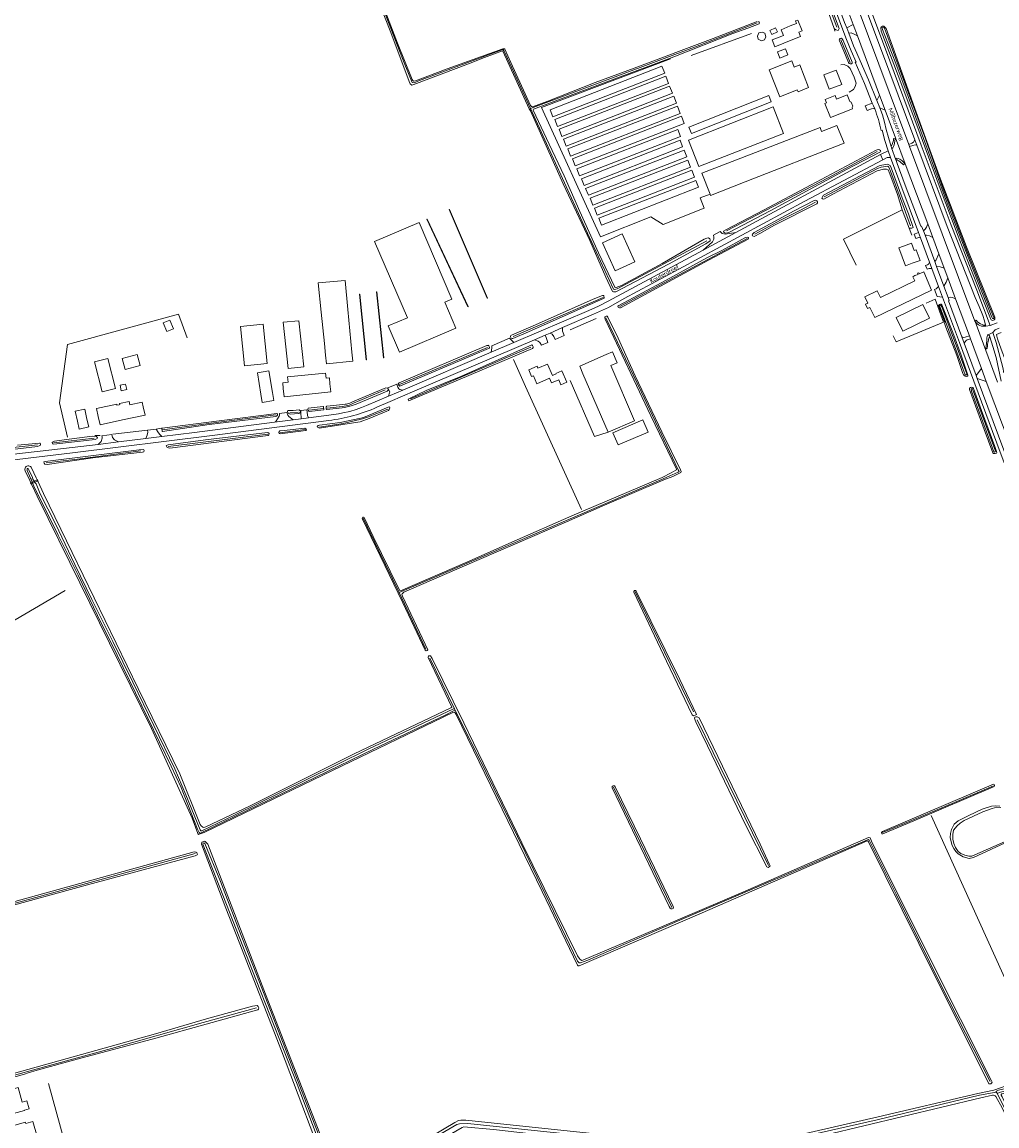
# Model space of a CAD drawing. Extents: x 177628 to 188968, y 384226 to 390673.
# Tile 303 of 393: x 182778 to 183366, y 388135 to 388800. Entities that reach past the tile are written whole.
import ezdxf

# ---------------------------------------------------------------- set-up
doc = ezdxf.new("R2010")
doc.units = 0
for name, color, linetype, lineweight in [('B01_F', 14, 'Continuous', 9), ('B01_T', 14, 'Continuous', 9), ('B02_F', 14, 'Continuous', 9), ('B02_T', 14, 'Continuous', 9), ('B03_F', 14, 'Continuous', 9), ('B04_F', 14, 'Continuous', 9), ('B11_F', 14, 'Continuous', 9), ('B11_S', 14, 'Continuous', 9), ('B14_F', 14, 'Continuous', 9), ('T01_T', 253, 'Continuous', 9), ('T02_F', 253, 'RASTER', 9), ('T04_F', 253, 'HAAG', 9), ('T05_F', 253, 'Continuous', 9), ('T07_F', 253, 'Continuous', 9), ('T09_F', 253, 'Continuous', 9), ('T09_T', 253, 'Continuous', 9), ('T22_F', 253, 'Continuous', 9), ('V00_F', 8, 'Continuous', 9), ('V00_T', 8, 'Continuous', 9), ('W01_F', 253, 'Continuous', 9), ('W06_F', 253, 'Continuous', 9), ('Z06', 7, 'Continuous', 9)]:
    doc.layers.add(name, color=color, linetype=linetype, lineweight=lineweight)
doc.styles.add('Legend', font='calibri.ttf')
doc.linetypes.add('HAAG', pattern='A,4,-1,[5,TOPOCAD.SHX,S=0.35,R=0,X=-0.35,Y=-0.35],-1', length=6)
doc.linetypes.add('RASTER', pattern='A,4,-1,[4,TOPOCAD.SHX,S=0.5,R=0,X=-0.5,Y=0],-1', length=6)

msp = doc.modelspace()

# ---------------------------------------------------------------- linework, layer by layer
at = {"layer": 'B01_F', "linetype": 'Continuous'}
for points in [[(183231.904, 388784.792), (183242.593, 388789.122)], [(183316.24, 388646.912), (183314.929, 388646.279)], [(183326.226, 388638.155), (183292.09, 388621.669)]]:
    msp.add_lwpolyline(points, dxfattribs=at)
at = {"layer": 'B01_T', "linetype": 'Continuous'}
for points in [[(183241.155, 388797.374), (183239.332, 388796.536), (183235.652, 388794.976)], [(183242.593, 388789.122), (183247.234, 388791.002), (183246.201, 388793.548), (183248.218, 388794.363), (183245.593, 388800.838), (183244.28, 388800.306), (183244.861, 388798.875), (183241.155, 388797.374)], [(183275.411, 388755.794), (183277.005, 388751.731), (183277.8, 388751.403), (183278.752, 388748.964), (183278.407, 388748.181), (183278.707, 388747.399), (183265.297, 388742.188), (183262.037, 388750.577), (183262.969, 388750.939), (183262.136, 388753.083), (183268.101, 388755.401), (183268.956, 388753.201), (183275.411, 388755.794)], [(183269.269, 388737.381), (183260.032, 388733.758), (183259.092, 388736.193), (183208.678, 388716.733)], [(183213.892, 388703.4), (183273.498, 388726.709), (183269.269, 388737.381)], [(183314.609, 388654.381), (183310.609, 388652.899), (183306.596, 388663.713), (183309.39, 388664.757)], [(183314.609, 388654.381), (183319.29, 388656.117), (183316.958, 388662.396), (183315.762, 388661.952), (183314.077, 388666.495), (183309.39, 388664.757)], [(183326.226, 388638.155), (183321.621, 388649.159), (183318.782, 388647.97), (183318.479, 388648.692), (183317.788, 388648.404), (183318.088, 388647.686), (183316.24, 388646.912)], [(183083.589, 388590.128), (183085.321, 388586.105), (183086.423, 388586.579), (183088.467, 388581.83), (183096.035, 388585.088), (183097.257, 388582.249), (183101.592, 388584.115), (183102.849, 388581.194), (183106.479, 388582.735), (183103.521, 388589.592), (183099.896, 388588.057), (183100.009, 388587.746), (183097.801, 388586.8), (183094.852, 388593.666), (183089.106, 388591.188), (183088.631, 388592.298), (183083.589, 388590.128)], [(182963.782, 388581.81), (182963.448, 388585.286), (182961.418, 388585.084), (182961.103, 388588.247), (182938.219, 388585.967), (182938.543, 388582.714), (182935.35, 388582.396), (182935.684, 388578.941)], [(182935.684, 388578.941), (182936.191, 388573.968), (182964.29, 388576.842), (182963.782, 388581.81)], [(182835.316, 388569.545), (182823.184, 388566.935), (182824.238, 388561.998)], [(182851.348, 388567.838), (182850.717, 388570.763), (182843.158, 388569.137), (182842.734, 388571.107)], [(182851.348, 388567.838), (182852.405, 388562.935), (182838.85, 388560.016)], [(182838.85, 388560.016), (182825.295, 388557.097), (182824.238, 388561.998)]]:
    msp.add_lwpolyline(points, dxfattribs=at)
at = {"layer": 'B02_F', "linetype": 'Continuous'}
for points in [[(183233.387, 388781.649), (183238.164, 388783.53), (183239.615, 388779.848), (183234.838, 388777.967)], [(183228.358, 388770.953), (183241.971, 388776.294), (183243.461, 388772.496), (183246.831, 388773.818), (183252.196, 388760.142), (183245.785, 388757.627)], [(183304.925, 388621.693), (183308.941, 388613.461), (183324.953, 388621.273), (183320.937, 388629.505), (183304.925, 388621.693)], [(183130.173, 388599.308), (183134.048, 388600.978), (183136.855, 388594.464), (183132.98, 388592.793)]]:
    msp.add_lwpolyline(points, dxfattribs=at)
at = {"layer": 'B02_T', "linetype": 'Continuous'}
for points in [[(183268.8, 388770.707), (183261.263, 388767.778), (183264.607, 388759.174), (183272.144, 388762.103), (183268.8, 388770.707)], [(183032.94, 388630.961), (183037.296, 388632.83), (183017.477, 388678.898), (182990.727, 388667.39), (183010.448, 388621.552), (182998.956, 388616.608), (183005.764, 388600.779), (183039.652, 388615.32), (183032.94, 388630.961)], [(182977.05, 388600.721), (182974.62, 388626.583)], [(182925.986, 388593.928), (182912.351, 388592.512), (182909.892, 388616.197), (182923.547, 388617.615), (182925.986, 388593.928)], [(182948.018, 388591.99), (182938.684, 388591.067), (182935.65, 388618.811), (182945.091, 388619.779), (182948.018, 388591.99)], [(182960.477, 388605.934), (182961.16, 388599.072)], [(182961.16, 388599.072), (182961.703, 388593.757), (182977.596, 388595.38), (182977.05, 388600.721)], [(183130.173, 388599.308), (183114.241, 388592.44), (183116.223, 388587.84)], [(182922.143, 388575.532), (182920.047, 388588.367), (182926.992, 388589.502), (182929.101, 388576.595)], [(183131.346, 388552.653), (183147.308, 388559.53), (183132.98, 388592.793)], [(183116.223, 388587.84), (183131.346, 388552.653)], [(182929.101, 388576.595), (182929.911, 388571.639), (182922.964, 388570.504), (182922.143, 388575.532)], [(182811.611, 388559.214), (182810.265, 388565.246), (182816.049, 388566.537), (182817.394, 388560.513)], [(182811.611, 388559.214), (182812.665, 388554.491), (182818.45, 388555.782), (182817.394, 388560.513)], [(182780.655, 388136.208), (182780.464, 388136.889), (182716.702, 388119.183)]]:
    msp.add_lwpolyline(points, dxfattribs=at)
at = {"layer": 'B03_F', "linetype": 'Continuous'}
msp.add_lwpolyline([(183155.462, 388552.645), (183152.34, 388559.952), (183134.269, 388552.231), (183137.391, 388544.924), (183155.462, 388552.645)], dxfattribs=at)
at = {"layer": 'B04_F', "linetype": 'Continuous'}
for points in [[(182783.91, 388521.558), (182783.607, 388521.415), (182783.314, 388522.038), (182783.615, 388522.18)], [(182783.615, 388522.18), (182784.468, 388522.581)], [(182784.468, 388522.581), (182785.648, 388523.136)], [(182786.026, 388522.553), (182784.715, 388521.937)], [(182785.648, 388523.136), (182787.382, 388523.951)], [(182787.67, 388523.326), (182786.026, 388522.553)], [(182787.382, 388523.951), (182787.54, 388524.025), (182787.833, 388523.403), (182787.67, 388523.326)], [(182784.715, 388521.937), (182783.91, 388521.558)]]:
    msp.add_lwpolyline(points, dxfattribs=at)
at = {"layer": 'B11_F', "linetype": 'Continuous'}
for points in [[(183208.678, 388716.733), (183187.888, 388708.603), (183192.815, 388696.003)], [(183192.815, 388696.003), (183193.102, 388695.27), (183213.892, 388703.4)]]:
    msp.add_lwpolyline(points, dxfattribs=at)
at = {"layer": 'B11_S', "linetype": 'Continuous'}
for points in [[(183235.652, 388794.976), (183237.061, 388791.653), (183230.244, 388788.891), (183231.904, 388784.792)], [(183314.929, 388646.279), (183316.158, 388643.736), (183295.473, 388633.746), (183293.572, 388637.681), (183286.1, 388634.072), (183287.871, 388630.404), (183286.363, 388629.676), (183287.63, 388627.053), (183289.138, 388627.781), (183292.09, 388621.669)], [(182836.888, 388569.123), (182835.468, 388568.838), (182835.316, 388569.545)], [(182842.734, 388571.107), (182837.079, 388569.966), (182837.235, 388569.193), (182836.888, 388569.123)]]:
    msp.add_lwpolyline(points, dxfattribs=at)
at = {"layer": 'B14_F', "linetype": 'Continuous'}
for points in [[(183232.254, 388796.254), (183233.444, 388793.801), (183230.054, 388792.156), (183228.864, 388794.609), (183232.254, 388796.254)], [(183225.884, 388792.92), (183224.15, 388793.672), (183222.251, 388793.083), (183221.28, 388791.225), (183221.789, 388789.45), (183223.767, 388788.265), (183225.599, 388789.014), (183226.487, 388790.808), (183225.884, 388792.92)], [(183233.387, 388781.649), (183234.838, 388777.967)], [(183096.477, 388746.867), (183098.141, 388742.597), (183165.474, 388768.832), (183163.81, 388773.102), (183096.477, 388746.867)], [(183228.358, 388770.953), (183234.755, 388754.648), (183245.327, 388758.795), (183245.785, 388757.627)], [(183099.282, 388740.972), (183100.945, 388736.704), (183167.741, 388762.73), (183166.078, 388766.998), (183099.282, 388740.972)], [(183101.906, 388735.071), (183103.564, 388730.816), (183170.115, 388756.747), (183168.457, 388761.002), (183101.906, 388735.071)], [(183104.513, 388729.126), (183106.145, 388724.938), (183172.522, 388750.801), (183170.89, 388754.989), (183104.513, 388729.126)], [(183181.517, 388732.503), (183180.026, 388736.26), (183228.166, 388755.363), (183229.657, 388751.606), (183181.517, 388732.503)], [(183107.151, 388723.194), (183108.799, 388718.965), (183174.787, 388744.676), (183173.139, 388748.905), (183107.151, 388723.194)], [(183230.824, 388748.522), (183237.052, 388732.616), (183186.099, 388712.665), (183179.871, 388728.571), (183230.824, 388748.522)], [(183109.837, 388717.32), (183111.499, 388713.054), (183177.172, 388738.642), (183175.51, 388742.908), (183109.837, 388717.32)], [(183112.576, 388711.324), (183114.213, 388707.122), (183174.998, 388730.806), (183173.361, 388735.008), (183112.576, 388711.324)], [(183115.282, 388705.295), (183116.855, 388701.258), (183176.285, 388724.414), (183174.712, 388728.451), (183115.282, 388705.295)], [(183117.852, 388699.444), (183119.462, 388695.313), (183178.791, 388718.429), (183177.181, 388722.56), (183117.852, 388699.444)], [(183120.492, 388693.513), (183122.114, 388689.351), (183181.026, 388712.305), (183179.404, 388716.467), (183120.492, 388693.513)], [(183123.2, 388687.589), (183124.826, 388683.416), (183183.42, 388706.246), (183181.794, 388710.419), (183123.2, 388687.589)], [(183125.785, 388681.524), (183127.399, 388677.382), (183185.823, 388700.146), (183184.209, 388704.288), (183125.785, 388681.524)], [(183135.692, 388649.851), (183128.084, 388666.73), (183139.77, 388672.011), (183147.379, 388655.131), (183135.692, 388649.851)], [(182958.588, 388624.921), (182956.767, 388642.49), (182972.982, 388644.014), (182974.62, 388626.583)], [(182960.477, 388605.934), (182958.588, 388624.921)], [(182869.5, 388614.929), (182865.537, 388613.238), (182863.335, 388618.398), (182867.298, 388620.089), (182869.5, 388614.929)], [(182821.97, 388594.976), (182829.957, 388596.999), (182834.54, 388578.907), (182826.553, 388576.884), (182821.97, 388594.976)], [(182840.424, 388590.421), (182838.637, 388597.013), (182847.579, 388599.437), (182849.366, 388592.845), (182840.424, 388590.421)], [(182840.703, 388581.609), (182837.384, 388580.937), (182838.065, 388577.572), (182841.384, 388578.244), (182840.703, 388581.609)], [(182761.135, 388153.693), (182775.987, 388157.815), (182778.4, 388149.121), (182781.273, 388149.919), (182782.628, 388145.037), (182779.755, 388144.24), (182779.81, 388144.041), (182764.964, 388139.898)], [(182783.173, 388127.234), (182787.404, 388128.422), (182784.886, 388137.395), (182780.655, 388136.208)]]:
    msp.add_lwpolyline(points, dxfattribs=at)
at = {"layer": 'T01_T', "linetype": 'Continuous'}
for points in [[(183035.61, 388686.699), (183035.839, 388686.798), (183058.755, 388633.386), (183058.526, 388633.288), (183035.61, 388686.699)], [(183022.314, 388680.988), (183022.088, 388680.882), (183046.89, 388628.122), (183047.116, 388628.228), (183022.314, 388680.988)], [(182981.638, 388635.79), (182985.614, 388596.214), (182985.863, 388596.239), (182981.887, 388635.815), (182981.638, 388635.79)], [(182991.851, 388637.124), (182992.1, 388637.15), (182996.232, 388597.36), (182995.983, 388597.334), (182991.851, 388637.124)]]:
    msp.add_lwpolyline(points, dxfattribs=at)
at = {"layer": 'T02_F', "linetype": 'RASTER'}
for points in [[(182872.554, 388623.666), (182877.746, 388609.52)], [(183415.81, 388230.697), (183374.182, 388215.273), (183325.928, 388321.704)]]:
    msp.add_lwpolyline(points, dxfattribs=at)
at = {"layer": 'T04_F', "linetype": 'HAAG'}
for points in [[(183267.533, 388795.739), (183261.439, 388813.418)], [(183268.052, 388794.233), (183267.533, 388795.739)], [(183308.57, 388686.547), (183273.119, 388668.855), (183280.738, 388653.292)], [(183312.694, 388675.575), (183308.57, 388686.547)], [(183314.286, 388671.341), (183312.694, 388675.575)], [(183322.903, 388630.321), (183328.336, 388632.783), (183333.438, 388618.976), (183304.95, 388606.959), (183303.152, 388610.698)], [(182805.765, 388549.535), (182800.866, 388570.235), (182805.635, 388605.487), (182872.554, 388623.666)], [(183115.365, 388506.119), (183081.61, 388580.138), (183074.427, 388596.473)], [(183131.346, 388552.653), (183123.123, 388549.976), (183108.522, 388583.741)], [(182997.428, 388579.407), (182977.409, 388570.894)], [(182961.961, 388568.332), (182971.613, 388569.353)], [(182931.798, 388563.835), (182897.125, 388559.372)], [(182950.762, 388567.148), (182959.645, 388568.087)], [(182822.116, 388550.625), (182825.436, 388550.591)], [(182833.024, 388551.395), (182853.956, 388553.866)], [(182859.084, 388554.496), (182862.048, 388555.017)]]:
    msp.add_lwpolyline(points, dxfattribs=at)
at = {"layer": 'T05_F', "linetype": 'Continuous'}
for points in [[(183181.492, 388779.588), (183217.67, 388792.782)], [(183169.022, 388777.5), (183091.168, 388748.125), (183126.774, 388670.368), (183157.175, 388682.32), (183164.486, 388677.658), (183189.325, 388687.56), (183186.895, 388693.805), (183192.815, 388696.003)], [(183271.593, 388773.835), (183273.685, 388774.085), (183275.715, 388773.107), (183277.147, 388771.667), (183279.646, 388766.424), (183280.808, 388762.863), (183280.264, 388760.757), (183279.219, 388759.031), (183276.617, 388757.356)]]:
    msp.add_lwpolyline(points, dxfattribs=at)
at = {"layer": 'T07_F', "linetype": 'Continuous'}
for points in [[(182962.959, 388892.75), (183008.433, 388775.027), (183013.259, 388763.318), (183014.534, 388763.1), (183017.761, 388764.372), (183067.255, 388782.852), (183068.218, 388783.15), (183068.618, 388782.601), (183084.651, 388747.605)], [(183269.247, 388796.528), (183260.124, 388820.662)], [(183084.651, 388747.605), (183186.712, 388785.691), (183221.245, 388799.235)], [(183277.282, 388775.329), (183271.657, 388788.896)], [(183084.651, 388747.605), (183118.976, 388672.566), (183134.66, 388638.852), (183135.392, 388638.515), (183136.76, 388638.896), (183190.877, 388667.963)], [(183202.77, 388673.837), (183263.866, 388705.819), (183293.497, 388721.737)], [(183261.564, 388694.291), (183283.745, 388706.249), (183293.626, 388711.409), (183295.943, 388712.342), (183299.893, 388712.753), (183300.444, 388712.251), (183301.537, 388709.757), (183313.466, 388676.906)], [(183219.751, 388671.906), (183235.217, 388680.341), (183246.86, 388686.191), (183256.364, 388691.267)], [(183138.52, 388628.269), (183215.144, 388669.225)], [(183128.317, 388633.829), (183090.365, 388617.261), (183074.114, 388610.299)], [(183108.494, 388614.344), (183124.118, 388621.183)], [(183169.916, 388526.9), (183173.639, 388528.598), (183174.133, 388528.98), (183173.677, 388530.019), (183151.257, 388577.186), (183130.013, 388621.482)], [(183058.657, 388603.677), (183030.216, 388591.493), (183005.781, 388581.31)], [(183012.257, 388572.612), (183084.801, 388603.848)], [(182997.115, 388578.12), (182977.889, 388570.146)], [(182971.249, 388568.072), (182973.652, 388568.494), (182974.4, 388568.643), (182975.422, 388568.947), (182976.467, 388569.364), (182977.889, 388570.146)], [(182931.163, 388563.151), (182892.317, 388558.01), (182862.899, 388554.015)], [(182944.565, 388564.758), (182939.599, 388564.258)], [(182959.808, 388566.782), (182951.122, 388565.803)], [(182957.543, 388555.721), (182971.741, 388557.817), (182983.469, 388560.648), (182986.401, 388561.686), (182998.638, 388566.557)], [(182971.249, 388568.072), (182962.035, 388567.033)], [(182821.821, 388549.055), (182797.536, 388546.182)], [(182866.329, 388543.888), (182926.328, 388551.388)], [(182933.683, 388552.308), (182948.794, 388554.197)], [(182787.652, 388544.898), (182773.003, 388543.353)], [(182792.731, 388534.081), (182813.253, 388536.638), (182849.939, 388541.327)], [(182784.715, 388521.937), (182784.468, 388522.581)], [(182785.648, 388523.136), (182786.026, 388522.553)], [(183005.58, 388455.969), (183055.377, 388477.477), (183164.455, 388524.488)], [(183164.455, 388524.488), (183168.889, 388526.432)], [(183168.889, 388526.432), (183169.916, 388526.9)], [(183005.58, 388455.969), (182993.184, 388481.221), (182983.747, 388500.879)], [(182709.22, 388401.629), (182804.264, 388457.202)], [(183021.551, 388422), (183005.58, 388455.969)], [(183147.729, 388456.46), (183182.772, 388384.136)], [(183038.834, 388385.941), (183023.882, 388416.496)], [(183361.485, 388161.406), (183331.913, 388219.746), (183304.884, 388274.262), (183289.405, 388305.164), (183288.385, 388307.152), (183288.254, 388307.255), (183287.585, 388307.104), (183177.812, 388260.026), (183119.069, 388234.628), (183114.698, 388232.896), (183113.866, 388232.915), (183112.989, 388233.901), (183081.323, 388299.65), (183057.843, 388347.69), (183038.994, 388385.577)], [(183185.023, 388379.371), (183227.939, 388291.489)], [(183169.742, 388266.319), (183144.055, 388319.24), (183134.57, 388338.833)], [(183363.541, 388339.648), (183338.647, 388328.992), (183309.944, 388316.981), (183296.72, 388311.391)], [(182646.662, 388234.243), (182701.953, 388249.105), (182882.624, 388298.82)], [(182919.504, 388205.875), (182887.345, 388196.918), (182832.271, 388181.401), (182784.611, 388168.277)], [(182784.611, 388168.277), (182741.157, 388156.255), (182695.338, 388143.367), (182672.881, 388137.246)], [(182794.24, 388160.345), (182815.326, 388083.608)], [(182970.604, 388095.37), (183022.047, 388124.9), (183040.277, 388135.474), (183041.89, 388136.07), (183046.82, 388136.09), (183174.523, 388122.63), (183204.683, 388118.906), (183207.481, 388118.909), (183214.035, 388120.024), (183259.751, 388130.799), (183293.568, 388138.35), (183355.067, 388153.193)], [(183355.067, 388153.193), (183365.093, 388155.055)], [(183416.191, 388052.757), (183403.346, 388078.622), (183387.41, 388111.157), (183365.539, 388154.565)]]:
    msp.add_lwpolyline(points, dxfattribs=at)
at = {"layer": 'T09_F', "linetype": 'Continuous'}
for points in [[(183086.267, 388746.532), (183095.789, 388726.188), (183104.84, 388707.071), (183114.353, 388685.455), (183125.498, 388660.652), (183135.481, 388639.942), (183135.684, 388639.631), (183136.249, 388639.712), (183139.475, 388641.027), (183163.889, 388654.202), (183189.268, 388668.902), (183190.764, 388669.524), (183191.797, 388669.678), (183192.722, 388669.015), (183192.955, 388668.484), (183192.831, 388667.929), (183190.238, 388666.158), (183167.727, 388653.817), (183136.066, 388637.163), (183134.694, 388637.095), (183134.022, 388637.334), (183133.742, 388637.745), (183130.085, 388646.083), (183120.365, 388668.031), (183104.338, 388702.19), (183084.572, 388746.176), (183083.794, 388747.424), (183067.88, 388782.137), (183067.682, 388782.347), (183056.882, 388778.393), (183047.295, 388774.497), (183014.332, 388761.97), (183013.126, 388761.681), (183012.18, 388762.349), (183011.91, 388762.86), (183011.426, 388763.909), (183000.439, 388793.397), (182986.879, 388828.161)], [(183261.439, 388813.418), (183259.187, 388819.77), (183259.179, 388820.701), (183259.84, 388821.324), (183260.319, 388821.601), (183261.222, 388821.063), (183270.621, 388795.827), (183270.014, 388794.627), (183268.663, 388794.968), (183267.533, 388795.739)], [(182994.53, 388813.155), (183004.548, 388786.89), (183013.309, 388765.011), (183013.687, 388764.376), (183014.372, 388764.109), (183015.294, 388764.213), (183034.457, 388771.483), (183067.97, 388783.612), (183068.463, 388783.628), (183068.857, 388783.567), (183069.148, 388783.361), (183072.673, 388775.399), (183084.55, 388749.382), (183085.201, 388748.733), (183085.772, 388748.65), (183095.023, 388751.973), (183123.609, 388763.242), (183147.026, 388771.843), (183194.691, 388789.812), (183221.144, 388800.011)], [(183222.05, 388800.075), (183222.435, 388799.577), (183222.582, 388799.241), (183222.481, 388798.863), (183222.291, 388798.613), (183215.621, 388796.021), (183206.546, 388792.675), (183170.986, 388778.748), (183086.494, 388747.232), (183086.225, 388746.78), (183086.267, 388746.532)], [(183342.272, 388670.763), (183349.19, 388653.013), (183361.689, 388621.164), (183362.126, 388620.321), (183362.493, 388620.015), (183363.175, 388619.981), (183363.931, 388620.312), (183364.324, 388620.785), (183364.348, 388621.796), (183347.353, 388664.351), (183331.695, 388704.923), (183317.005, 388745.419), (183298.873, 388795.816), (183298.095, 388796.676), (183297.421, 388797.147), (183296.736, 388797.114), (183296.049, 388796.779), (183295.704, 388796.194), (183295.927, 388794.09), (183307.208, 388764.943), (183319.452, 388732.08), (183330.777, 388701.084), (183342.272, 388670.763)], [(183273.386, 388782.071), (183270.78, 388788.259), (183270.628, 388788.771), (183270.823, 388789.398), (183271.224, 388789.718), (183271.796, 388789.897), (183272.298, 388789.575), (183273.015, 388788.517), (183278.313, 388775.529), (183278.414, 388774.887), (183277.97, 388774.583), (183277.22, 388774.399), (183276.536, 388774.641), (183276.153, 388775.267), (183273.386, 388782.071)], [(183275.098, 388710.919), (183295.55, 388721.489), (183295.675, 388721.811), (183295.504, 388722.203), (183294.817, 388722.703), (183294.03, 388722.824), (183292.869, 388722.582), (183253.753, 388701.624), (183225.076, 388686.379), (183202.229, 388674.425), (183200.904, 388673.643), (183201.013, 388673.091), (183201.433, 388672.741), (183202.381, 388672.556), (183204.039, 388672.883), (183229.076, 388685.931), (183275.098, 388710.919)], [(183312.694, 388675.575), (183314.312, 388675.548), (183315.178, 388675.928), (183312.29, 388684.161), (183309.094, 388692.156), (183301.874, 388711.914), (183301.267, 388713.299), (183299.82, 388714.007), (183296.323, 388713.506), (183294.601, 388712.958), (183261.235, 388695.33), (183260.239, 388694.068), (183260.131, 388693.607), (183260.571, 388693.077), (183261.329, 388692.996), (183266.73, 388695.985), (183293.57, 388710.13), (183297.213, 388711.005), (183299.124, 388711.121), (183300.072, 388710.607), (183301.011, 388708.231), (183305.76, 388695.754), (183308.57, 388686.547)], [(183243.37, 388685.882), (183255.446, 388692.194), (183256.416, 388692.416), (183257.128, 388692.068), (183257.507, 388691.319), (183257.476, 388690.695), (183257.199, 388690.167), (183231.174, 388677.178), (183223.162, 388672.495), (183219.432, 388670.452), (183218.456, 388670.939), (183218.213, 388671.494), (183218.404, 388671.984), (183219.411, 388672.934), (183243.37, 388685.882)], [(183200.262, 388662.351), (183190.813, 388657.698), (183166.26, 388644.135), (183137.742, 388628.832), (183137.329, 388628.498), (183137.529, 388627.926), (183138.199, 388627.558), (183138.799, 388627.465), (183191.803, 388656.252), (183215.709, 388668.973), (183216.023, 388669.415), (183215.94, 388669.837), (183215.247, 388670.143), (183214.125, 388669.803), (183200.262, 388662.351)], [(183073.199, 388611.079), (183087.713, 388617.267), (183122.471, 388632.643), (183127.979, 388634.992), (183128.742, 388634.927), (183128.989, 388633.3), (183083.368, 388613.026), (183073.95, 388609.102)], [(183334.121, 388618.246), (183334.182, 388618.587), (183330.42, 388628.838), (183330.538, 388629.047), (183331.038, 388629.581), (183331.541, 388629.749), (183332.033, 388629.703), (183332.421, 388629.296), (183338.973, 388612.563), (183344.068, 388598.913)], [(183170.324, 388525.926), (183175.161, 388528.358), (183175.359, 388528.864), (183175.086, 388529.845), (183163.797, 388552.837), (183147.614, 388586.63), (183137.406, 388609.309), (183131.14, 388621.922), (183130.758, 388622.436), (183130.203, 388622.507), (183129.45, 388622.072), (183129.315, 388621.541), (183129.638, 388620.686), (183157.191, 388562.521), (183172.49, 388530.385), (183172.493, 388530.019), (183172.243, 388529.752), (183169.42, 388528.083)], [(183334.885, 388615.908), (183334.121, 388618.246)], [(183344.068, 388598.913), (183348.172, 388586.925), (183348.049, 388586.609), (183347.466, 388586.144), (183346.512, 388586.407), (183345.434, 388587.192), (183345.018, 388587.901), (183341.547, 388598.803), (183334.885, 388615.908)], [(183073.95, 388609.102), (183073.475, 388609.108), (183073.025, 388609.271), (183072.713, 388609.705), (183072.583, 388610.137), (183072.61, 388610.498), (183072.795, 388610.812), (183073.199, 388611.079)], [(183371.946, 388589.637), (183370.822, 388595.785), (183368.232, 388602.688), (183365.931, 388608.931), (183365.54, 388610.419), (183365.342, 388611.468), (183368.124, 388612.688)], [(183059.295, 388602.995), (183049.803, 388599.04), (183009.06, 388581.639), (183005.989, 388580.426), (183005.149, 388581.125), (183004.991, 388581.789), (183005.589, 388582.252), (183058.303, 388604.727)], [(183021.784, 388577.787), (183011.804, 388572.997), (183010.927, 388572.406), (183011.03, 388571.935), (183011.22, 388571.502), (183017.012, 388573.836), (183042.154, 388584.552), (183085.895, 388603.012), (183086.263, 388603.586), (183086.246, 388604.095), (183085.904, 388604.875), (183085.454, 388605.194), (183084.031, 388604.673), (183042.7, 388586.134), (183021.784, 388577.787)], [(183059.295, 388602.995), (183059.682, 388603.216), (183059.843, 388603.441), (183059.848, 388603.848), (183059.541, 388604.598), (183059.386, 388604.894), (183059.251, 388604.941), (183058.934, 388604.922), (183058.303, 388604.727)], [(182997.428, 388579.407), (182998.394, 388579.03), (182998.849, 388578.296), (182998.853, 388577.83), (182998.735, 388577.645), (182998.168, 388577.263), (182979.53, 388569.556), (182977.744, 388568.927)], [(183364.457, 388544.054), (183365.541, 388540.387), (183365.373, 388540.052), (183364.582, 388539.705), (183363.534, 388539.822), (183363.19, 388540.248), (183357.872, 388554.167), (183349.139, 388578.384), (183349.114, 388579.159), (183349.715, 388579.581), (183350.282, 388579.724), (183351.041, 388579.428), (183351.511, 388578.953), (183356.369, 388565.723), (183364.457, 388544.054)], [(182971.247, 388567.369), (182972.606, 388567.555), (182974.08, 388567.853), (182976.508, 388568.456), (182977.744, 388568.927)], [(182971.613, 388569.353), (182972.881, 388569.495), (182973.81, 388569.574), (182974.966, 388569.809), (182975.836, 388570.098), (182977.409, 388570.894)], [(182931.798, 388563.835), (182932.178, 388563.461), (182932.195, 388562.929), (182931.978, 388562.563), (182931.519, 388562.254), (182931.091, 388562.121), (182891.023, 388557.296), (182862.854, 388552.952)], [(182941.715, 388565.716), (182938.507, 388565.577), (182938.231, 388564.989), (182938.68, 388564.118), (182939.793, 388563.405), (182945.1, 388563.931), (182945.835, 388564.387), (182946.117, 388565.111), (182945.946, 388565.503), (182945.315, 388566.027), (182941.715, 388565.716)], [(182959.894, 388565.999), (182951.446, 388564.979), (182950.89, 388565.336), (182950.522, 388566.175), (182950.762, 388567.148)], [(182982.325, 388561.102), (182983.949, 388561.401), (182998.921, 388567.76), (182999.652, 388567.978), (182999.918, 388567.371), (182999.567, 388566.288), (182999.026, 388565.638), (182998.16, 388565.258), (182987.48, 388560.884), (182982.045, 388558.914), (182977.904, 388558.233), (182957.417, 388555.031), (182956.258, 388555.556), (182956.03, 388556.075), (182956.647, 388556.552), (182957.551, 388556.845), (182969.868, 388558.427), (182982.325, 388561.102)], [(182959.894, 388565.999), (182960.031, 388566.11), (182960.079, 388566.358), (182959.96, 388567.694), (182959.873, 388567.921), (182959.645, 388568.087)], [(182961.948, 388566.246), (182961.835, 388566.27), (182961.656, 388566.408), (182961.613, 388566.613), (182961.56, 388567.789), (182961.63, 388568.015), (182961.746, 388568.217), (182961.961, 388568.332)], [(182971.247, 388567.369), (182961.948, 388566.246)], [(182862.626, 388555.057), (182897.125, 388559.372)], [(182800.736, 388547.618), (182797.906, 388547.295), (182796.975, 388546.833), (182796.44, 388546.328), (182796.562, 388545.68), (182797.43, 388545.304), (182822.36, 388548.189), (182823.498, 388548.796), (182823.767, 388549.292), (182823.248, 388549.983), (182820.512, 388550.187), (182800.736, 388547.618)], [(182862.854, 388552.952), (182862.719, 388553.066), (182862.676, 388553.225), (182862.537, 388554.765), (182862.626, 388555.057)], [(182926.499, 388550.625), (182867.255, 388543.061), (182865.662, 388543.395), (182865.234, 388544.137), (182865.169, 388544.521), (182866.295, 388545.015), (182888.845, 388547.986), (182926.086, 388552.467)], [(182933.591, 388553.37), (182936.219, 388553.686), (182948.65, 388555.007), (182949.512, 388554.456), (182949.615, 388553.985), (182949.296, 388553.535), (182933.749, 388551.55)], [(182768.854, 388541.738), (182787.665, 388544.046), (182788.571, 388544.443), (182789.321, 388544.827), (182789.42, 388545.464), (182789.181, 388546.007), (182788.875, 388546.089), (182775.494, 388544.704)], [(182821.012, 388537.134), (182793.33, 388533.152), (182792.025, 388533.302), (182791.634, 388533.957), (182791.331, 388534.65), (182792.197, 388535.03), (182848.911, 388542.038), (182851.293, 388542.257), (182851.743, 388541.937), (182851.933, 388541.504), (182851.603, 388540.844), (182850.823, 388540.502), (182821.012, 388537.134)], [(182783.615, 388522.18), (182782.957, 388523.57)], [(182783.615, 388522.18), (182783.91, 388521.558)], [(182786.89, 388525.018), (182787.382, 388523.951)], [(182787.382, 388523.951), (182787.67, 388523.326)], [(182787.67, 388523.326), (182787.92, 388522.783)], [(183164.995, 388523.83), (183127.795, 388508.033), (183106.27, 388498.54), (183044.869, 388472.032), (183008.342, 388456.223), (183007.285, 388455.287), (183007.2, 388454.883), (183007.556, 388453.833), (183022.762, 388421.551), (183022.267, 388421.124), (183021.701, 388420.981), (183021.156, 388421.266), (183007.741, 388449.825), (182983.203, 388500.668)], [(182984.38, 388501.244), (182989.823, 388489.726), (183005.044, 388458.603), (183005.881, 388457.293), (183006.343, 388457.076), (183046.313, 388474.238), (183074.79, 388486.884), (183109.569, 388502.136), (183163.962, 388525.274)], [(183163.962, 388525.274), (183169.42, 388528.083)], [(183170.324, 388525.926), (183164.995, 388523.83)], [(182784.011, 388521.344), (182783.91, 388521.558)], [(182791.204, 388515.661), (182808.567, 388480.179), (182848.217, 388398.234), (182873.324, 388346.765), (182885.635, 388316.215), (182886.263, 388315.404), (182887.228, 388314.649), (182887.85, 388314.47), (182889.055, 388314.817), (182915.801, 388327.543), (182978.39, 388358.885), (183036.6, 388386.586), (183037.25, 388386.962), (183022.898, 388416.798), (183023.173, 388417.824), (183023.661, 388417.948), (183024.436, 388417.834), (183025.287, 388416.306), (183044.429, 388377.614), (183079.479, 388305.332), (183112.958, 388237.251), (183113.852, 388235.832), (183114.589, 388234.978), (183115.486, 388234.376), (183116.237, 388234.524), (183152.738, 388249.988), (183211.221, 388275.002), (183288.286, 388308.437), (183289.169, 388308.281), (183290.035, 388306.307), (183324.803, 388236.527), (183362.442, 388161.849), (183362.666, 388161.132), (183362.334, 388160.443), (183361.869, 388160.058), (183361.532, 388160.001), (183360.792, 388160.038), (183318.561, 388244.565), (183288.155, 388305.844), (183287.813, 388306.419), (183287.096, 388306.195), (183188.083, 388263.134), (183114.022, 388231.108), (183113.391, 388231.102), (183112.963, 388231.458), (183091.66, 388275.903), (183039.847, 388382.487), (183039.195, 388383.559), (183038.658, 388383.958), (183037.866, 388383.701)], [(183037.866, 388383.701), (182965.256, 388348.779), (182888.037, 388311.564), (182885.65, 388310.607), (182884.629, 388310.25), (182884.211, 388310.791), (182880.779, 388320.062), (182856.215, 388374.214), (182831.065, 388425.574), (182807.105, 388474.015), (182787.473, 388514.031)], [(183148.32, 388456.884), (183174.557, 388403.676), (183184.544, 388382.551), (183183.89, 388382.16), (183182.726, 388381.753), (183182.038, 388382.38), (183166.555, 388414.623), (183146.836, 388456.15)], [(183214.412, 388315.623), (183227.088, 388290.721), (183227.711, 388290.477), (183228.491, 388290.819), (183228.945, 388291.432), (183228.413, 388292.644), (183222.912, 388304.481), (183186.176, 388380.478), (183185.065, 388381.127), (183184.134, 388381.132), (183183.701, 388380.942), (183183.458, 388380.319), (183183.74, 388379.204), (183184.234, 388378.078), (183191.259, 388363.708), (183214.412, 388315.623)], [(183133.747, 388338.431), (183168.259, 388266.925), (183168.753, 388265.799), (183169.376, 388265.556), (183169.961, 388265.399), (183170.481, 388265.627), (183170.762, 388266.163), (183170.544, 388266.894), (183150.918, 388307.645), (183135.667, 388339.017)], [(183315.655, 388318.542), (183296.96, 388310.605), (183296.385, 388310.72), (183296.14, 388311.399), (183296.601, 388312.021), (183363.565, 388340.549), (183363.925, 388340.445), (183364.099, 388340.049), (183364.165, 388339.659), (183363.924, 388339.134), (183363.611, 388338.892), (183315.655, 388318.542)], [(183367.423, 388327.262), (183364.783, 388327.551), (183362.424, 388327.246), (183356.832, 388325.578), (183348.641, 388321.715)], [(183348.641, 388321.715), (183344.246, 388319.561), (183342.327, 388318.495), (183339.895, 388316.46), (183338.254, 388313.263), (183337.645, 388310.958), (183337.523, 388308.477), (183338.019, 388305.885), (183338.686, 388303.616), (183339.721, 388301.762), (183340.826, 388300.103), (183342.293, 388298.534), (183345.194, 388296.834), (183348.865, 388295.9), (183351.492, 388296.494), (183375.726, 388307.6)], [(182901.109, 388265.834), (182909.142, 388245.451), (182934.652, 388179.851), (182964.108, 388101.947), (182965.069, 388100.376), (182965.986, 388100.144), (182966.997, 388100.316), (182967.951, 388100.825), (182968.42, 388102.027), (182965.445, 388110.049), (182924.978, 388214.093), (182890.211, 388304.518), (182889.046, 388305.728), (182888.543, 388306.051), (182887.954, 388306.155), (182887.161, 388305.898), (182886.553, 388305.631), (182886.497, 388304.52), (182901.109, 388265.834)], [(182646.553, 388233.005), (182744.377, 388259.891), (182817.813, 388280.038), (182882.57, 388297.34), (182883.753, 388297.959), (182883.968, 388298.448), (182883.507, 388299.148), (182882.938, 388299.698), (182882.076, 388299.906), (182783.398, 388272.581), (182699.013, 388249.249), (182657.093, 388237.961), (182645.925, 388235.104)], [(182782.041, 388166.711), (182779.739, 388165.973), (182735.177, 388153.402), (182681.132, 388138.388), (182671.947, 388135.98), (182671.259, 388136.195), (182671.098, 388136.686), (182671.278, 388137.259), (182672.439, 388138.154), (182674.359, 388139.062), (182764.335, 388163.797), (182858.649, 388190.13), (182889.397, 388199.213), (182917.111, 388206.84), (182919.917, 388207.256), (182920.52, 388206.705), (182920.92, 388205.794), (182920.698, 388205.063), (182920.309, 388204.711), (182919.592, 388204.487), (182858.96, 388187.676), (182811.459, 388174.994), (182787.32, 388168.301)], [(183383.745, 388121.373), (183368.684, 388152.202), (183368.177, 388153.165), (183368.209, 388153.65), (183368.559, 388154.129), (183370.153, 388154.515), (183408.656, 388163.164), (183438.649, 388170.36), (183499.395, 388185.686), (183500.273, 388186.152), (183500.703, 388186.459), (183500.987, 388186.854), (183500.888, 388187.174), (183500.505, 388187.986), (183500.321, 388188.265), (183498.905, 388188.276), (183490.718, 388186.139), (183371.098, 388158.827), (183363.723, 388156.184)], [(182787.32, 388168.301), (182782.041, 388166.711)], [(182986.572, 388106.38), (182972.224, 388098.759), (182970.566, 388097.978), (182968.903, 388096.991), (182968.212, 388095.449), (182968.271, 388094.463), (182968.78, 388093.386), (182970.77, 388092.602), (182972.488, 388092.399), (182973.731, 388092.985), (182985.335, 388100.18), (183043.379, 388133.736), (183044.412, 388134.122), (183062.413, 388132.478), (183134.463, 388124.305), (183202.171, 388116.313), (183209.931, 388116.832), (183215.116, 388117.656), (183261.993, 388129.124), (183355.86, 388151.607)], [(183354.117, 388154.23), (183294.144, 388140.234), (183216.951, 388122.574), (183210.405, 388121.413), (183204.816, 388120.803), (183191.815, 388122.373), (183127.567, 388129.58), (183045.676, 388138.135), (183042.573, 388138.121), (183041.302, 388137.886), (183038.985, 388136.781), (183017.705, 388124.156), (182986.572, 388106.38)], [(183354.117, 388154.23), (183363.723, 388156.184)], [(183355.86, 388151.607), (183362.923, 388153.148)], [(183364.918, 388152.461), (183368.848, 388145.539), (183376.197, 388130.509)]]:
    msp.add_lwpolyline(points, dxfattribs=at)
at = {"layer": 'T09_F', "linetype": 'Continuous', "extrusion": (0, 0, -1)}
for centre, radius, start, end in [((-182926.145, 388551.513), 0.956, 86.459502, 248.265604), ((-182934.106, 388552.498), 1.013, 290.64161, 59.43521), ((-182983.925, 388500.684), 0.722, 358.748604, 129.099014), ((-183147.629, 388456.414), 0.836, 341.613677, 145.751481), ((-183134.756, 388338.563), 1.018, 352.533762, 153.520986), ((-183363.388, 388151.259), 1.946, 76.166687, 141.836723)]:
    msp.add_arc(centre, radius, start, end, dxfattribs=at)
at = {"layer": 'T09_T', "linetype": 'Continuous'}
for points in [[(182780.231, 388529.329), (182782.957, 388523.57)], [(182786.89, 388525.018), (182784.075, 388531.123)], [(182791.204, 388515.661), (182787.92, 388522.783)], [(182784.011, 388521.344), (182787.473, 388514.031)]]:
    msp.add_lwpolyline(points, dxfattribs=at)
msp.add_arc((182782.149, 388530.235), 2.121, 24.753136, 205.283915, dxfattribs=at)
at = {"layer": 'T22_F', "linetype": 'Continuous'}
for points in [[(183287.408, 388746.443), (183286.263, 388749.166)], [(183194.79, 388671.369), (183198.867, 388673.563)], [(183316.675, 388669.244), (183315.707, 388671.834)], [(183323.548, 388650.724), (183322.692, 388653.034)], [(183329.619, 388634.339), (183328.046, 388638.584)], [(183061.323, 388604.555), (183072.011, 388609.203)], [(183099.508, 388608.52), (183104.895, 388610.854)], [(183091.291, 388604.959), (183095.144, 388606.629)], [(182998.759, 388579.298), (183004.019, 388581.548)], [(182933.316, 388563.95), (182937.729, 388564.522)], [(182946.315, 388565.633), (182949.93, 388566.1)], [(182826.354, 388550.475), (182832.337, 388551.21)], [(182853.956, 388553.866), (182859.084, 388554.496)]]:
    msp.add_lwpolyline(points, dxfattribs=at)
at = {"layer": 'V00_F', "linetype": 'Continuous'}
for points in [[(183275.106, 388796.126), (183279.02, 388798.107)], [(183276.329, 388793.01), (183277.732, 388793.142), (183279.185, 388792.608), (183281.542, 388791.368)], [(183293.312, 388752.486), (183294.898, 388755.671)], [(183290.528, 388750.89), (183286.263, 388749.166)], [(183291.977, 388747.39), (183291, 388747.608), (183290.075, 388747.438), (183287.408, 388746.443)], [(183295.024, 388747.925), (183296.816, 388747.166), (183298.293, 388746.597)], [(183303.408, 388729.488), (183304.411, 388729.358)], [(183310.434, 388714.295), (183304.502, 388730.001)], [(183312.567, 388726.002), (183314.366, 388726.791), (183315.341, 388727.305), (183316.181, 388728.618)], [(183317.361, 388725.451), (183316.318, 388725.679), (183314.897, 388725.399), (183313.034, 388724.753)], [(183310.211, 388714.498), (183308.239, 388716.294), (183307.215, 388716.982), (183306.097, 388717.431), (183305.351, 388717.609), (183305.005, 388717.493), (183304.783, 388717.216), (183304.759, 388716.736)], [(183304.759, 388716.736), (183304.901, 388716.322)], [(183310.211, 388714.498), (183309.286, 388713.683), (183307.373, 388715.534), (183306.554, 388716.093), (183305.646, 388716.556), (183305.475, 388716.572), (183305.32, 388716.571), (183305.131, 388716.507), (183304.901, 388716.322)], [(183304.901, 388716.322), (183305.549, 388714.426)], [(183310.434, 388714.295), (183310.211, 388714.498)], [(183323.936, 388678.2), (183323.201, 388676.162), (183322.397, 388674.865), (183321.33, 388673.984)], [(183188.595, 388662.313), (183194.321, 388667.351), (183195, 388668.884), (183195.012, 388670.064), (183194.79, 388671.369)], [(183208.371, 388672.958), (183201.998, 388671.809), (183200.049, 388672.365), (183198.867, 388673.563)], [(183318.369, 388672.962), (183316.445, 388672.118), (183315.707, 388671.834)], [(183319.627, 388669.598), (183318.652, 388669.895), (183317.899, 388669.685), (183316.675, 388669.244)], [(183327.025, 388669.942), (183324.923, 388670.822), (183323.115, 388671.23), (183322.295, 388671.38)], [(183330.724, 388659.988), (183328.838, 388656.073), (183328.198, 388655.452)], [(183325.039, 388655.013), (183324.439, 388653.905), (183323.847, 388653.464), (183322.692, 388653.034)], [(183326.476, 388651.135), (183324.719, 388651.149), (183323.548, 388650.724)], [(183333.933, 388651.347), (183331.44, 388652.141), (183329.292, 388652.501)], [(183336.094, 388645.525), (183334.981, 388642.978), (183333.725, 388640.54)], [(183330.478, 388640.335), (183329.88, 388639.771), (183329.001, 388639.023), (183328.046, 388638.584)], [(183332.881, 388633.851), (183329.619, 388634.339)], [(183340.752, 388632.979), (183338.89, 388633.706), (183337.599, 388633.912), (183336.217, 388633.814)], [(183103.939, 388615.625), (183103.871, 388613.427), (183104.657, 388611.397), (183104.895, 388610.854)], [(183353.113, 388619.987), (183352.333, 388619.546)], [(183358.943, 388601.781), (183352.432, 388619.28)], [(183358.837, 388617.167), (183358.111, 388617.077)], [(183074.534, 388606.57), (183072.97, 388608.173), (183072.011, 388609.203)], [(183093.528, 388611.114), (183093.962, 388609.653), (183095.144, 388606.629)], [(183096.389, 388612.354), (183097.662, 388611.57), (183098.616, 388610.336), (183099.508, 388608.52)], [(183349.029, 388610.689), (183346.52, 388609.76), (183345.602, 388609.701), (183344.403, 388610.136)], [(183349.711, 388608.85), (183347.777, 388608.174), (183347.161, 388607.818), (183346.415, 388606.976), (183345.883, 388606.158)], [(183061.005, 388600.782), (183061.263, 388603.357), (183061.323, 388604.555)], [(183086.932, 388608.277), (183089.175, 388607.402), (183090.15, 388606.59), (183091.291, 388604.959)], [(183359.001, 388602.96), (183359.716, 388603.026), (183359.858, 388604.884)], [(183356.384, 388590.878), (183353.084, 388586.809)], [(183359.241, 388583.184), (183353.769, 388584.968)], [(182998.977, 388574.245), (182999.752, 388576.231), (182999.853, 388576.804), (182998.759, 388579.298)], [(183007.641, 388577.952), (183005.878, 388578.354), (183005.316, 388578.696), (183004.671, 388579.765), (183004.019, 388581.548)], [(182930.486, 388558.667), (182931.281, 388559.133), (182933.248, 388562.288), (182933.376, 388562.932), (182933.316, 388563.95)], [(182941.718, 388560.121), (182939.093, 388562.085), (182938.365, 388562.941), (182937.729, 388564.522)], [(182946.459, 388560.734), (182946.298, 388564.719), (182946.315, 388565.633)], [(182950.939, 388561.314), (182950.257, 388562.602), (182950.005, 388564.784), (182949.93, 388566.1)], [(182824.079, 388545.278), (182826.05, 388547.083), (182826.649, 388548.933), (182826.528, 388549.879), (182826.354, 388550.475)], [(182836.433, 388546.795), (182834.083, 388547.998), (182832.735, 388549.464), (182832.337, 388551.21)], [(182852.875, 388548.815), (182853.749, 388550.844), (182854.031, 388552.613), (182853.956, 388553.866)], [(182862.501, 388549.998), (182861.033, 388551.47), (182860.011, 388552.727), (182859.084, 388554.496)]]:
    msp.add_lwpolyline(points, dxfattribs=at)
msp.add_arc((183295.408, 388729.526), 8.001, 323.779702, 359.724713, dxfattribs=at)
at = {"layer": 'V00_F', "linetype": 'Continuous', "extrusion": (0, 0, -1)}
for centre, radius, start, end in [((-183359.929, 388625.758), 8.931, 290.400825, 319.747125), ((-183358.283, 388620.655), 3.582, 272.749138, 294.175384), ((-183368.89, 388606.01), 8.632, 13.36564, 27.863425), ((-183375.502, 388603.337), 15.721, 5.646581, 17.276641)]:
    msp.add_arc(centre, radius, start, end, dxfattribs=at)
at = {"layer": 'V00_T', "linetype": 'Continuous'}
for points in [[(183249.718, 388855.12), (183251.672, 388849.91), (183252.202, 388850.13), (183263.062, 388820.94), (183275.051, 388789.222), (183277.883, 388782.385), (183280.822, 388775.594), (183280.273, 388775.411), (183285.832, 388762.562), (183290.528, 388750.89)], [(183275.106, 388796.126), (183273.792, 388799.471), (183252.47, 388856.53)], [(183257.267, 388856.249), (183279.02, 388798.107)], [(183279.064, 388828.01), (183296.072, 388782.562), (183316.181, 388728.618)], [(183281.49, 388828.841), (183298.533, 388783.311), (183319.993, 388725.531), (183338.042, 388677.281), (183353.604, 388638.06), (183361.582, 388616.871)], [(183312.567, 388726.002), (183276.38, 388822.88)], [(183276.329, 388793.01), (183275.106, 388796.126)], [(183279.02, 388798.107), (183281.542, 388791.368)], [(183276.329, 388793.01), (183279.302, 388785.439), (183281.216, 388780.881), (183283.262, 388776.38), (183288.272, 388764.839), (183293.312, 388752.486)], [(183281.542, 388791.368), (183294.898, 388755.671)], [(183294.898, 388755.671), (183298.293, 388746.597)], [(183291.977, 388747.39), (183291.272, 388749.148), (183290.528, 388750.89)], [(183295.024, 388747.925), (183293.312, 388752.486)], [(183296.592, 388743.749), (183295.024, 388747.925)], [(183298.982, 388735.001), (183297.892, 388739.404), (183296.592, 388743.749)], [(183298.293, 388746.597), (183304.502, 388730.001)], [(183301.862, 388724.799), (183300.273, 388730.13), (183298.982, 388735.001)], [(183296.523, 388734.442), (183295.931, 388734.286)], [(183300.062, 388722.132), (183298.168, 388728.251), (183296.523, 388734.442)], [(183304.411, 388729.358), (183304.199, 388727.862), (183303.623, 388725.78)], [(183304.502, 388730.001), (183304.411, 388729.358)], [(183316.181, 388728.618), (183317.361, 388725.451)], [(183295.413, 388719.81), (183300.062, 388722.132)], [(183300.062, 388722.132), (183301.472, 388718.16)], [(183302.121, 388723.928), (183301.862, 388724.799)], [(183302.121, 388723.928), (183304.759, 388716.736)], [(183303.623, 388725.78), (183303.365, 388724.797), (183302.926, 388723.88)], [(183313.034, 388724.753), (183312.567, 388726.002)], [(183352.333, 388619.546), (183313.034, 388724.753)], [(183317.361, 388725.451), (183335.642, 388676.412), (183352.583, 388633.69)], [(183296.971, 388716.738), (183249.863, 388691.69), (183173.953, 388650.88), (183141.091, 388633.092), (183131.533, 388627.811), (183122.552, 388623.69), (183103.939, 388615.625)], [(183208.371, 388672.958), (183295.413, 388719.81)], [(183295.413, 388719.81), (183296.971, 388716.738)], [(183301.472, 388718.16), (183299.402, 388718.031), (183296.971, 388716.738)], [(183318.369, 388672.962), (183301.472, 388718.16)], [(183305.549, 388714.426), (183310.391, 388701.341), (183319.744, 388676.622), (183320.283, 388676.81), (183321.33, 388673.984)], [(183323.936, 388678.2), (183310.434, 388714.295)], [(183327.025, 388669.942), (183323.936, 388678.2)], [(183188.595, 388662.313), (183208.371, 388672.958)], [(183319.627, 388669.598), (183318.369, 388672.962)], [(183325.039, 388655.013), (183319.627, 388669.598)], [(183321.33, 388673.984), (183322.295, 388671.38)], [(183322.295, 388671.38), (183328.198, 388655.452)], [(183330.724, 388659.988), (183327.025, 388669.942)], [(183131.419, 388631.537), (183188.595, 388662.313)], [(183328.198, 388655.452), (183329.292, 388652.501)], [(183333.933, 388651.347), (183330.724, 388659.988)], [(183326.476, 388651.135), (183325.039, 388655.013)], [(183330.478, 388640.335), (183326.476, 388651.135)], [(183329.292, 388652.501), (183333.725, 388640.54)], [(183336.094, 388645.525), (183333.933, 388651.347)], [(183340.752, 388632.979), (183336.094, 388645.525)], [(183332.881, 388633.851), (183330.478, 388640.335)], [(183333.725, 388640.54), (183336.217, 388633.814)], [(183119.767, 388625.922), (183125.655, 388628.6), (183131.419, 388631.537)], [(183467.377, 388280.727), (183452.893, 388317.97), (183446.433, 388332.88), (183442.861, 388341.87), (183402.632, 388447.811), (183367.583, 388540.661), (183342.993, 388606.561), (183332.881, 388633.851)], [(183336.217, 388633.814), (183336.934, 388631.881), (183336.382, 388631.69), (183344.403, 388610.136)], [(183349.029, 388610.689), (183340.752, 388632.979)], [(183352.583, 388633.69), (183354.887, 388628.345), (183357.041, 388622.937)], [(183074.534, 388606.57), (183119.767, 388625.922)], [(183357.041, 388622.937), (183358.159, 388619.777), (183358.836, 388617.167)], [(183103.939, 388615.625), (183096.389, 388612.354)], [(183352.432, 388619.28), (183352.333, 388619.546)], [(183357.601, 388616.405), (183356.424, 388616.552), (183355.293, 388616.91)], [(183359.001, 388616.533), (183358.306, 388616.409), (183357.601, 388616.405)], [(183358.836, 388617.167), (183359.001, 388616.533)], [(183359.001, 388616.533), (183361.582, 388616.871)], [(183361.582, 388616.871), (183365.711, 388618.416)], [(183093.528, 388611.114), (183086.932, 388608.277)], [(183096.389, 388612.354), (183093.528, 388611.114)], [(183344.403, 388610.136), (183345.883, 388606.158)], [(183349.711, 388608.85), (183349.029, 388610.689)], [(183356.384, 388590.878), (183349.711, 388608.85)], [(183360.007, 388611.064), (183359.625, 388609.362), (183359.543, 388607.619)], [(183360.007, 388611.064), (183360.055, 388611.185), (183360.145, 388611.28), (183360.279, 388611.339)], [(183360.279, 388611.339), (183363.115, 388612.587)], [(183361.074, 388610.591), (183360.876, 388610.913), (183360.631, 388611.202), (183360.475, 388611.322), (183360.279, 388611.339)], [(183361.258, 388610.045), (183361.074, 388610.591)], [(183365.082, 388597.632), (183363.245, 388604.163), (183361.258, 388610.045)], [(183367.019, 388615.171), (183364.644, 388614.222), (183363.115, 388612.587)], [(183086.932, 388608.277), (183014.939, 388577.559), (183000, 388571.049)], [(183061.005, 388600.782), (183074.534, 388606.57)], [(183345.883, 388606.158), (183353.084, 388586.809)], [(183359.001, 388602.96), (183358.943, 388601.781)], [(183359.543, 388607.619), (183359.087, 388604.716), (183359.001, 388602.96)], [(183007.641, 388577.952), (183061.005, 388600.782)], [(183358.943, 388601.781), (183366.001, 388582.771)], [(183368.275, 388583.327), (183365.082, 388597.632)], [(183359.241, 388583.184), (183356.384, 388590.878)], [(183353.084, 388586.809), (183353.769, 388584.968)], [(183353.769, 388584.968), (183369.863, 388541.721), (183370.705, 388539.485)], [(183374.115, 388543.125), (183359.241, 388583.184)], [(183000, 388574.683), (183007.641, 388577.952)], [(182998.977, 388574.245), (182985.896, 388568.648), (182982.811, 388567.416), (182979.674, 388566.322)], [(183000, 388571.049), (182992.112, 388567.611)], [(183000, 388574.683), (182998.977, 388574.245)], [(182950.939, 388561.314), (182966.153, 388563.283), (182968.91, 388563.692), (182971.65, 388564.203)], [(182979.674, 388566.322), (182975.691, 388565.152), (182971.65, 388564.203)], [(182963.084, 388559.612), (182892.842, 388550.661), (182808.789, 388540.221), (182770.354, 388535.563)], [(182930.486, 388558.667), (182882.144, 388552.411), (182862.501, 388549.998)], [(182941.718, 388560.121), (182930.486, 388558.667)], [(182946.459, 388560.734), (182941.718, 388560.121)], [(182950.939, 388561.314), (182946.459, 388560.734)], [(182852.875, 388548.815), (182836.433, 388546.795)], [(182862.501, 388549.998), (182852.875, 388548.815)], [(182824.079, 388545.278), (182803.269, 388542.721), (182771.511, 388539.122)], [(182836.433, 388546.795), (182824.079, 388545.278)]]:
    msp.add_lwpolyline(points, dxfattribs=at)
for centre, radius, start, end in [((183210.215, 388715.57), 87.736, 12.316795, 21.264524), ((183302.535, 388724.092), 0.445, 201.670051, 331.505241), ((183358.104, 388623.215), 6.904, 214.753365, 245.971178), ((183186.761, 388550.862), 186.844, 11.593708, 19.290406), ((182949.658, 388665.003), 106.243, 277.259757, 293.552559)]:
    msp.add_arc(centre, radius, start, end, dxfattribs=at)
at = {"layer": 'W01_F', "linetype": 'Continuous'}
for points in [[(183304.705, 388774.786), (183298.108, 388791.566), (183296.679, 388795.237), (183296.446, 388795.933), (183296.474, 388796.259), (183296.862, 388796.483), (183297.21, 388796.599), (183297.445, 388796.574), (183297.762, 388796.274), (183297.969, 388795.923), (183313.56, 388753.602), (183322.575, 388729.274), (183333.173, 388699.226), (183347.616, 388661.524), (183361.154, 388627.918), (183363.828, 388621.617), (183363.81, 388621.253), (183363.469, 388621.015), (183363.196, 388621.029), (183363.035, 388621.092), (183362.542, 388621.81), (183348.649, 388657.04), (183336.254, 388689.057), (183324.439, 388721.373), (183312.075, 388754.738), (183304.705, 388774.786)], [(183335.217, 388617.682), (183330.977, 388628.705), (183331.121, 388628.93), (183331.675, 388629.146), (183331.887, 388628.969), (183332.401, 388628.168), (183347.498, 388587.77), (183347.446, 388587.396), (183347.223, 388587.164), (183346.977, 388587.11), (183346.44, 388587.226), (183335.217, 388617.682)], [(183358.736, 388557.407), (183364.799, 388541.193), (183364.65, 388540.813), (183364.45, 388540.673), (183364.142, 388540.538), (183363.831, 388540.768), (183359.136, 388553.388), (183350.392, 388577.391), (183350.047, 388578.655), (183350.052, 388578.762), (183350.492, 388578.955), (183350.759, 388578.705), (183351.236, 388577.499), (183358.736, 388557.407)], [(182783.84, 388524.22), (182783.397, 388524.835), (182781.393, 388529.476), (182781.306, 388530.338), (182781.444, 388530.652), (182781.754, 388530.754), (182782.018, 388530.711), (182782.416, 388529.95), (182784.54, 388525.312)], [(182784.468, 388522.581), (182783.84, 388524.22)], [(182784.54, 388525.312), (182784.869, 388524.334)], [(182784.869, 388524.334), (182785.648, 388523.136)], [(182786.026, 388522.553), (182786.425, 388521.94)], [(182784.999, 388521.195), (182784.715, 388521.937)], [(182784.999, 388521.195), (182785.381, 388520.002), (182799.997, 388490.67), (182812.145, 388466.401), (182823.767, 388442.099), (182835.597, 388418.209), (182854.11, 388380.384), (182868.168, 388351.425), (182874.112, 388338.557), (182884.07, 388313.385), (182884.992, 388311.507), (182885.313, 388311.009), (182885.838, 388311.163), (182990.12, 388361.713), (183033.151, 388382.197), (183038.666, 388384.964), (183038.977, 388385.245), (183038.994, 388385.577)], [(183038.834, 388385.941), (183038.683, 388386.037), (183038.317, 388385.967), (182986.916, 388361.675), (182949.376, 388343.21), (182906.686, 388322.143), (182886.596, 388312.532), (182886.011, 388312.561), (182885.641, 388313.143), (182876.944, 388334.149), (182870.251, 388349.8), (182845.089, 388401.96), (182832.978, 388426.445), (182820.372, 388451.799), (182810.133, 388472.93), (182798.361, 388497.5), (182789.255, 388515.372), (182786.863, 388521.565), (182786.425, 388521.94)], [(183038.834, 388385.941), (183038.994, 388385.577)], [(182921.266, 388221.288), (182908.888, 388253.033), (182897.889, 388281.895), (182888.515, 388304.835), (182888.272, 388305.128), (182887.852, 388305.173), (182887.42, 388304.984), (182887.232, 388304.501), (182919.309, 388222.489), (182943.968, 388159.871), (182960.841, 388115.399), (182966.089, 388102.26), (182966.422, 388101.891), (182966.896, 388101.984), (182967.42, 388102.615), (182949.508, 388148.804), (182921.266, 388221.288)], [(183365.093, 388155.055), (183365.033, 388155.295), (183365.346, 388155.659), (183366.491, 388156.198), (183406.471, 388165.364), (183463.632, 388179.079), (183499.676, 388187.573), (183499.915, 388187.524), (183499.998, 388187.348), (183500.05, 388186.781), (183499.454, 388186.446), (183459.382, 388176.106), (183398.752, 388162.1), (183367.858, 388155.013), (183366.148, 388154.529), (183365.539, 388154.565)], [(183365.539, 388154.565), (183365.093, 388155.055)]]:
    msp.add_lwpolyline(points, dxfattribs=at)
at = {"layer": 'W06_F', "linetype": 'Continuous'}
for points in [[(183368.056, 388326.431), (183365.514, 388326.685), (183362.689, 388325.999), (183357.054, 388323.907), (183345.957, 388318.673)], [(183345.957, 388318.673), (183343.537, 388317.128), (183341.606, 388315.571), (183339.517, 388312.81), (183338.967, 388310.209), (183339.067, 388307.43), (183339.597, 388304.934), (183340.715, 388302.393), (183342.295, 388300.07), (183343.898, 388298.726), (183346.262, 388297.823), (183348.766, 388297.308), (183350.562, 388297.267), (183373.732, 388307.548)]]:
    msp.add_lwpolyline(points, dxfattribs=at)

# ---------------------------------------------------------------- texts
at = {"layer": 'Z06', "linetype": 'Continuous', "style": 'Legend'}
for s, rotation, p in [('Milhezerweg', 290.737148, (183300.121, 388747.377)), ('Kouterdreef', 28.281361, (183157.392, 388642.267))]:
    msp.add_text(s, height=2.5, rotation=rotation, dxfattribs=at).set_placement(p)

doc.saveas('drawing.dxf')
